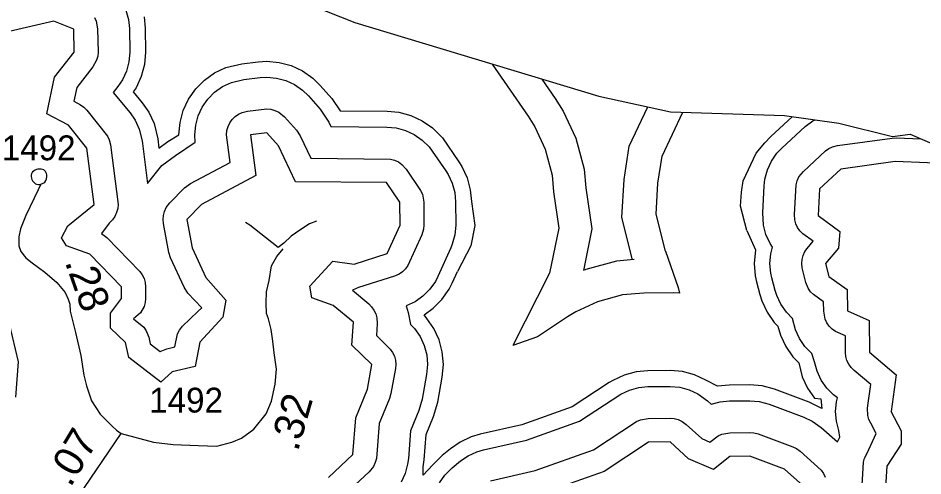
# Model space of a CAD drawing. Extents: x 2290615 to 2522933, y 819489 to 1012715.
# Drawn here: x 2334829 to 2339390, y 1002622 to 1004928 of the extents above; entities that cross this region are included whole.
import ezdxf

# ---------------------------------------------------------------- set-up
doc = ezdxf.new("R2010")
doc.units = 0
for name, color, linetype in [('Exist Boundary Political CountyLine', 7, 'Continuous'), ('Exist Hydrographic Buffer Line', 7, 'Continuous'), ('Exist Hydrographic Lake Shore', 7, 'Continuous'), ('Exist Road Non-System Type 51', 7, 'Continuous'), ('Exist Road Secondary Mileage Tenths English Label', 7, 'Continuous'), ('Exist Road Secondary Type 51 Attributed', 7, 'Continuous'), ('Exist Road Secondary Type 51 Number Label', 7, 'Continuous')]:
    doc.layers.add(name, color=color, linetype=linetype)

msp = doc.modelspace()

# ---------------------------------------------------------------- linework, layer by layer
at = {"layer": 'Exist Boundary Political CountyLine'}
msp.add_lwpolyline([(2330373.6, 1005020.9), (2330767.9, 1004732.6), (2330966.6, 1004567.9), (2331266.3, 1004453), (2331687.1, 1004312.6), (2332337.5, 1004134), (2332809.4, 1004063.8), (2333121.9, 1004031.9), (2333319.5, 1004063.8), (2333472.6, 1004121.2), (2333680.6, 1004302.5), (2333839.2, 1004513.6), (2333928.5, 1004596.6), (2334987.5, 1005177.4), (2335325, 1005279.3), (2335586.4, 1005279.3), (2336526.9, 1004906), (2337756.7, 1004534.6), (2338117.9, 1004456.2), (2338691.8, 1004437), (2338966, 1004398.8), (2339237, 1004331.8), (2339326.3, 1004344.5), (2339485.7, 1004274.3)], dxfattribs=at)
at = {"layer": 'Exist Hydrographic Buffer Line'}
for points in [[(2335372.8, 1004967.6), (2335385.5, 1004920.6), (2335389.9, 1004876.8), (2335391.9, 1004757.2), (2335387.6, 1004708.6), (2335374.9, 1004661.4), (2335354.4, 1004617.2), (2335331.8, 1004583.9), (2335308.6, 1004554.5), (2335393.1, 1004450.6), (2335418.4, 1004413.9), (2335438.9, 1004369.7), (2335453.6, 1004310), (2335481.3, 1004096), (2335554.1, 1004185.4), (2335622.2, 1004236.1), (2335722.2, 1004304.2), (2335719.8, 1004340.7), (2335724.1, 1004389.3), (2335736.8, 1004436.5), (2335757.3, 1004480.6), (2335785.4, 1004520.6), (2335819.8, 1004555.2), (2335859.8, 1004583.2), (2335904.1, 1004603.8), (2335966.3, 1004618.6), (2336049.3, 1004628.7), (2336082.7, 1004630.6), (2336131.3, 1004626.4), (2336178.5, 1004613.8), (2336222.8, 1004593.2), (2336262.8, 1004565.1), (2336292.3, 1004536.5), (2336351.3, 1004470), (2336394.6, 1004404.8), (2336405.3, 1004382.3), (2336688.2, 1004379.8), (2336734.4, 1004375.5), (2336781.5, 1004362.8), (2336825.8, 1004342.2), (2336865.8, 1004314.2), (2336900.3, 1004279.7), (2336916.7, 1004258.3), (2336984.5, 1004159.2), (2336996.4, 1004140.8), (2337016.9, 1004096.5), (2337029.7, 1004049.3), (2337033.8, 1004003.2), (2337034.8, 1003885.9), (2337030.7, 1003837.3), (2337017.8, 1003790.1)], [(2335213.7, 1004932), (2335222.5, 1004913), (2335229.7, 1004873.9), (2335231.8, 1004757.2), (2335230.1, 1004736.3), (2335224.6, 1004716.1), (2335206.1, 1004682.9), (2335124.5, 1004579.4), (2335109.7, 1004509.8), (2335142.8, 1004492.1), (2335160, 1004480.1), (2335175.8, 1004463.9), (2335279.7, 1004333.9), (2335288.6, 1004315), (2335294.9, 1004289.4), (2335332.8, 1003989.7), (2335331, 1003968.9), (2335325.7, 1003948.6), (2335316.9, 1003929.7), (2335304.8, 1003912.5), (2335288.1, 1003896.2), (2335249.8, 1003843.3), (2335275.6, 1003823.5), (2335442.8, 1003652.4), (2335454.9, 1003635.3), (2335463.7, 1003616.5), (2335469, 1003596.2), (2335470.8, 1003575.3), (2335470.8, 1003516.2), (2335469, 1003495.4), (2335463.7, 1003475.2), (2335446, 1003443.3), (2335410.4, 1003413.6), (2335462.8, 1003371), (2335474.7, 1003353.9), (2335487.9, 1003320.5)], [(2335464.3, 1004934.4), (2335469.8, 1004878.1), (2335471.9, 1004757.2), (2335466.3, 1004694.7), (2335450.1, 1004634), (2335423.5, 1004577.1), (2335409.7, 1004556.8), (2335455.1, 1004501.1), (2335487.7, 1004453.9), (2335514.1, 1004397.1), (2335532.8, 1004320.4), (2335539.1, 1004272.8), (2335584.2, 1004306.8), (2335639.8, 1004340.7), (2335645.3, 1004403.1), (2335661.5, 1004463.8), (2335688, 1004520.6), (2335724.1, 1004572), (2335768.4, 1004616.4), (2335819.8, 1004652.4), (2335876.6, 1004679), (2335956.8, 1004698.1), (2336039.9, 1004708.1), (2336082.7, 1004710.7), (2336145.3, 1004705.2), (2336206.2, 1004689), (2336262.8, 1004662.4), (2336314.2, 1004626.4), (2336352.2, 1004589.6), (2336411, 1004523.1), (2336451.8, 1004461.9), (2336689.1, 1004459.7), (2336748.3, 1004454.2), (2336809, 1004438.1), (2336865.8, 1004411.5), (2336917.3, 1004375.5), (2336967.8, 1004324.9)], [(2337218.4, 1004697.2), (2337399.3, 1004434), (2337432.9, 1004380.7), (2337485.5, 1004267.4), (2337520.7, 1004137.7), (2337528.5, 1004053.5), (2337555.2, 1003871), (2337508.4, 1003642.8), (2337323, 1003279.4)], [(2337469.6, 1004621.3), (2337536.4, 1004524.2), (2337577.2, 1004459.2), (2337640.2, 1004323.8), (2337682.6, 1004167), (2337691.4, 1004072.9), (2337721.6, 1003866.3), (2337678.7, 1003657)], [(2335487.9, 1003320.5), (2335495.2, 1003287.4), (2335545.9, 1003249.8), (2335577.9, 1003262.6), (2335618.9, 1003272.5), (2335633, 1003337.2), (2335641.9, 1003356.1), (2335657, 1003377), (2335735.6, 1003450.5), (2335755.7, 1003469.3), (2335685.1, 1003542.7), (2335665.9, 1003572.3), (2335597.8, 1003720.5), (2335588.8, 1003748.3), (2335561.5, 1003893.1), (2335559.8, 1003913.9), (2335561.5, 1003934.7), (2335567, 1003954.9), (2335575.8, 1003973.9), (2335594.3, 1003998), (2335668.3, 1004073.3), (2335697.4, 1004095), (2335897.1, 1004201.7), (2335879.9, 1004340.7), (2335881.6, 1004361.5), (2335887.1, 1004381.7), (2335895.9, 1004400.7), (2335907.8, 1004417.8), (2335922.6, 1004432.6), (2335939.8, 1004444.7), (2335958.9, 1004453.4), (2335985.5, 1004459.8), (2336082.7, 1004470.7), (2336103.6, 1004468.9), (2336123.7, 1004463.4), (2336142.8, 1004454.6), (2336172.5, 1004430.3), (2336231.6, 1004363.8), (2336250, 1004335.9), (2336303.8, 1004223.2), (2336706.5, 1004218), (2336726.8, 1004212.5), (2336745.9, 1004203.7), (2336763.1, 1004191.7), (2336784.8, 1004167.6), (2336857.8, 1004060.7), (2336866.6, 1004041.8), (2336873.8, 1004001.8), (2336874.8, 1003885.9), (2336873, 1003865.1), (2336864.2, 1003836.5), (2336793.8, 1003682.2), (2336781.7, 1003665), (2336767.2, 1003650.2), (2336749.8, 1003638.2), (2336726.4, 1003627.8), (2336544.5, 1003571.1), (2336513.9, 1003557.5), (2336596.2, 1003488.8), (2336610.9, 1003474), (2336622.8, 1003456.9), (2336631.6, 1003438), (2336637.2, 1003417.8), (2336638.6, 1003389.7), (2336635.1, 1003329.7), (2336704.8, 1003261.3), (2336716.9, 1003244.2), (2336725.6, 1003225.3)], [(2337926.6, 1003711), (2337871.9, 1003924), (2337883.8, 1004115.3), (2337909.7, 1004283.7), (2338002.5, 1004481.2)], [(2338092.6, 1003753.7), (2338044.6, 1003940.4), (2338054.4, 1004096.9), (2338075.4, 1004233.3), (2338178.9, 1004454.2)], [(2336952.3, 1002586.7), (2336980.4, 1002626.7), (2337017.1, 1002663.1), (2337059.2, 1002697.5), (2337096.9, 1002723.7), (2337141.2, 1002744.3), (2337175.4, 1002754.3), (2337391.2, 1002802.9), (2337658.3, 1002897.4), (2337866.9, 1003034.4), (2337911.2, 1003055), (2337958.3, 1003067.6), (2338003.6, 1003071.9), (2338115.8, 1003073.2), (2338164.4, 1003069), (2338211.6, 1003056.2), (2338255.9, 1003035.6), (2338304.7, 1003000.1), (2338322.7, 1002983.7), (2338368.4, 1002996), (2338414.4, 1003000.2), (2338516.9, 1003001.1), (2338565.3, 1002996.8), (2338614.3, 1002983.6), (2338789.4, 1002918.6), (2338831.9, 1002898.6), (2338876.6, 1002866.5), (2338959.4, 1002793.9), (2338971.1, 1002818), (2338966.8, 1002851.7), (2338954.1, 1002898.8), (2338950, 1002947.5), (2338954.1, 1002996.1), (2338959.4, 1003015.6), (2338939.9, 1003030.4), (2338905.5, 1003064.9), (2338877.4, 1003104.8), (2338856.9, 1003149.1), (2338844.2, 1003196.2), (2338829.8, 1003239.2), (2338795.4, 1003273.7), (2338767.5, 1003313.7), (2338747, 1003358), (2338733, 1003415.4), (2338701.4, 1003447.2), (2338673.3, 1003487.2), (2338652.8, 1003531.5), (2338645.1, 1003556.1), (2338628, 1003620.9), (2338623.1, 1003643.3), (2338618.8, 1003691.9), (2338623.1, 1003740.6), (2338632.3, 1003775), (2338619.4, 1003793.4), (2338598.9, 1003837.7), (2338586.2, 1003884.9), (2338582.3, 1003947.9), (2338589.3, 1004082.7), (2338593.2, 1004116.9), (2338605.9, 1004164), (2338626.4, 1004208.2), (2338654.3, 1004248.2), (2338678.1, 1004273.1), (2338795.8, 1004382.4), (2338835.8, 1004410.4), (2338846.5, 1004415.4)], [(2338502.1, 1003858.8), (2338470.8, 1003980.8), (2338475.2, 1004051.5), (2338484.1, 1004108.9), (2338549.1, 1004247.6), (2338549.1, 1004247.6), (2338593.2, 1004299.7), (2338623.3, 1004331.7), (2338731.1, 1004431.6)], [(2336967.8, 1004324.9), (2337050.6, 1004204.5), (2337065.5, 1004180.8), (2337092, 1004123.9), (2337108.4, 1004063.3), (2337113.9, 1004003.9), (2337131.6, 1003883.1), (2337110.9, 1003782), (2337044.4, 1003651.8)], [(2339082.2, 1002545.6), (2339090.6, 1002691.6), (2339096.2, 1002711.8), (2339108.5, 1002736.5), (2339153.4, 1002835.1), (2339126.7, 1002887.8), (2339117.1, 1002906.4), (2339111.5, 1002926.7), (2339110.9, 1002963.5), (2339114.4, 1002988.9), (2339127.1, 1003082.6), (2339042.6, 1003152.9), (2339027.9, 1003167.8), (2339015.8, 1003184.9), (2339007.2, 1003203.8), (2339001.6, 1003224.1), (2338999.8, 1003244.1), (2338999.4, 1003327.2), (2338950, 1003349.8), (2338932.5, 1003361.8), (2338917.8, 1003376.5), (2338905.9, 1003393.7), (2338897.1, 1003412.6), (2338889.9, 1003451.5), (2338889.1, 1003499.2), (2338838.6, 1003535.3), (2338823.9, 1003550), (2338811.8, 1003567.2), (2338799.9, 1003596.7), (2338780.6, 1003671.1), (2338779, 1003691.9), (2338780.6, 1003712.7), (2338786.1, 1003733), (2338794.9, 1003752), (2338806.6, 1003768.6), (2338836.4, 1003804.3), (2338784.7, 1003841.5), (2338769.9, 1003856.4), (2338757.8, 1003873.5), (2338749, 1003892.3), (2338743.7, 1003912.6), (2338742, 1003939.7), (2338750.7, 1004089.1), (2338756.2, 1004109.3), (2338764.8, 1004128.3), (2338787.2, 1004156), (2338898.5, 1004259.9), (2338915.9, 1004271.9), (2338934.8, 1004280.7), (2338959.6, 1004286.9), (2339234.6, 1004324.3), (2339255.7, 1004325.4), (2339380.9, 1004320.5)], [(2338502.1, 1003858.8), (2338523.7, 1003810.3), (2338546.4, 1003761.6), (2338538.8, 1003691.9), (2338544.4, 1003629.5), (2338550.5, 1003600.5), (2338567.5, 1003535.8), (2338577.6, 1003504.1), (2338604, 1003447.2), (2338640.1, 1003395.8), (2338659.2, 1003376.6), (2338671.7, 1003330.5), (2338698.2, 1003273.7), (2338734, 1003222.3), (2338764.4, 1003191.9), (2338781.6, 1003121.8), (2338808.1, 1003064.9), (2338844.2, 1003013.5), (2338875.3, 1003009.9), (2338880, 1002961.8), (2338817.1, 1002993.5), (2338642.2, 1003058.5), (2338579.4, 1003075.5), (2338516.9, 1003081.1), (2338413.5, 1003080.1), (2338354.3, 1003074.7), (2338295.8, 1003104.9), (2338239, 1003131.5), (2338178.4, 1003147.7), (2338115.8, 1003153.1), (2338002.6, 1003151.9), (2337944.4, 1003146.5), (2337883.7, 1003130.3), (2337826.9, 1003103.7), (2337808.6, 1003092.4), (2337622.5, 1002969.6), (2337368.8, 1002879.9), (2337157.8, 1002832.3), (2337113.5, 1002819.5), (2337056.9, 1002792.9), (2337008.3, 1002759.3), (2336966.3, 1002724.9), (2336919.1, 1002678), (2336871.1, 1002626.7)], [(2337017.8, 1003790.1), (2337010.2, 1003770.5), (2336945.2, 1003626.8), (2336932.3, 1003602.2), (2336904.4, 1003562.2)], [(2338092.6, 1003753.7), (2338156.1, 1003571.3), (2338162.2, 1003542.5), (2338130.7, 1003545.2), (2337982.3, 1003543.6), (2337875.2, 1003533.6), (2337749.1, 1003500), (2337640.3, 1003449.1), (2337597.7, 1003422.8), (2337446.6, 1003323.1), (2337323, 1003279.4)], [(2337935.1, 1003711.8), (2337844.8, 1003703.4), (2337690.1, 1003662.1), (2337683.4, 1003658.9)], [(2336871.1, 1002626.7), (2336871.4, 1002668), (2336875.9, 1002703.3), (2336885.7, 1002830.8), (2336922.8, 1002921.7), (2336943.9, 1002993.7), (2336966.9, 1003119.4), (2336972.9, 1003184.2), (2336967.3, 1003246.7), (2336951.1, 1003307.3), (2336924.7, 1003364.2), (2336888.6, 1003415.6), (2336875.7, 1003434.4), (2336921.4, 1003466.5), (2336965.7, 1003510.7), (2337001.6, 1003562.2), (2337017.8, 1003593.9), (2337044.4, 1003651.8)], [(2336904.4, 1003562.2), (2336869.9, 1003527.7), (2336829.9, 1003499.7), (2336785.6, 1003479.1), (2336794.7, 1003445.5), (2336807.4, 1003385.7), (2336827.3, 1003364.2), (2336855.4, 1003324.3), (2336875.9, 1003280), (2336888.6, 1003232.8), (2336892.9, 1003184.2), (2336888.4, 1003133.9), (2336865.4, 1003008.2), (2336848.8, 1002952.2), (2336806.6, 1002849.6), (2336796.1, 1002709.3), (2336792.6, 1002681.9), (2336779.9, 1002634.8), (2336759.4, 1002590.5)], [(2336725.6, 1003225.3), (2336731.1, 1003205), (2336732.9, 1003184.2), (2336730.9, 1003162.6), (2336707.9, 1003036.9), (2336701, 1003012.9), (2336649.1, 1002886.9), (2336635.1, 1002709.7), (2336629.6, 1002689.4), (2336620.8, 1002670.5), (2336599, 1002643.2), (2336505.3, 1002554.8)], [(2337210.7, 1002598.3), (2337435.7, 1002648.9), (2337730.1, 1002753.1), (2337946.8, 1002895.9), (2337965.9, 1002904.7), (2338005.3, 1002911.9), (2338115.8, 1002913.1), (2338136.5, 1002911.4), (2338156.8, 1002905.9), (2338175.9, 1002897.1), (2338196.6, 1002881.9), (2338274.9, 1002810.5), (2338315.5, 1002793), (2338357, 1002824.1), (2338375.8, 1002832.9), (2338415.8, 1002840.1), (2338516.9, 1002841), (2338537.6, 1002839.2), (2338558.7, 1002833.6), (2338733.6, 1002768.6), (2338751.9, 1002759.9), (2338771.2, 1002746.2), (2338877, 1002651.6), (2338888.9, 1002634.5), (2338897.7, 1002615.5)]]:
    msp.add_lwpolyline(points, dxfattribs=at)
at = {"layer": 'Exist Hydrographic Lake Shore'}
for points in [[(2336530.8, 1002914.9), (2336589.8, 1003058.5), (2336612.8, 1003184.2), (2336511.9, 1003281.7), (2336518.9, 1003396.9), (2336417.8, 1003481.4), (2336308.9, 1003519.7), (2336299.9, 1003578.3), (2336415.9, 1003704.6), (2336523.8, 1003689.3), (2336689.9, 1003742.1), (2336754.9, 1003885.9), (2336753.9, 1004000.7), (2336685.8, 1004099.8), (2336227.9, 1004103.9), (2336141.8, 1004284.2), (2336082.7, 1004350.6), (2335999.9, 1004340.7), (2336026.7, 1004134.9), (2335753.8, 1003989.1), (2335679.8, 1003913.9), (2335706.9, 1003770.5), (2335774.9, 1003622.3), (2335875.8, 1003508.4), (2335860.9, 1003422.4), (2335745.8, 1003296.2), (2335721.8, 1003173.7), (2335605.8, 1003145.9), (2335547.9, 1003094.3), (2335387.8, 1003219.2), (2335370.8, 1003293.8), (2335294.9, 1003366.2), (2335293.9, 1003441.6), (2335350.9, 1003516.2), (2335350.9, 1003575.3), (2335189.9, 1003739.4), (2335072.8, 1003780.5), (2335047.8, 1003822.1), (2335079.8, 1003882.6), (2335212.9, 1003989.7), (2335175.8, 1004274), (2335082.9, 1004388.3), (2334973.8, 1004446.2), (2335012.8, 1004631.6), (2335111.8, 1004757.2), (2335109.7, 1004871.9), (2335009.9, 1004913.7), (2334784.7, 1004861.7)], [(2340211.6, 1003907.3), (2340178.8, 1003918.8), (2339951.8, 1004047.3), (2339575.8, 1004192.8), (2339250.8, 1004205.5), (2338975.8, 1004167.9), (2338868.8, 1004068.3), (2338861.8, 1003933.5), (2338971.9, 1003852.7), (2338963.9, 1003770.2), (2338898.9, 1003691.9), (2338915.9, 1003627.2), (2339007.8, 1003561.9), (2339009.8, 1003453.6), (2339118.9, 1003405.7), (2339120, 1003244.9), (2339254.9, 1003132.2), (2339229.9, 1002947.5)], [(2334768.7, 1003452.8), (2334829.9, 1003196.1), (2334815.9, 1003018.2)], [(2338605.9, 1000824.1), (2338731, 1000858.7), (2338829, 1001026.8), (2338836, 1001109.2), (2338976, 1001252.9), (2339007, 1001401.9), (2339065, 1001469.9), (2339312.9, 1001588.4), (2339353.9, 1001655.8), (2339343.9, 1001783.4), (2339284.8, 1001863.2), (2339283, 1002073), (2339346.9, 1002223.4), (2339353.9, 1002332.2), (2339202, 1002539.2), (2339208.9, 1002670.8), (2339281.9, 1002782.2), (2339281.9, 1002847.7), (2339229.9, 1002947.5)], [(2336393, 1002613.7), (2336516.8, 1002730.5), (2336530.8, 1002914.9)], [(2338784.9, 1002574.4), (2338691.8, 1002656.1), (2338516.9, 1002721.1), (2338416.8, 1002720.2), (2338333.8, 1002654.4), (2338208.9, 1002708.4), (2338115.8, 1002793.2), (2338006.9, 1002791.9), (2337783.8, 1002644.8), (2337468.9, 1002533.4)]]:
    msp.add_lwpolyline(points, dxfattribs=at)
at = {"layer": 'Exist Road Non-System Type 51'}
for points in [[(2334931, 1004089.9), (2334939.6, 1004090.9), (2334959.5, 1004098.5), (2334964, 1004101.9), (2334969.4, 1004109.8), (2334972.4, 1004119.3), (2334974.2, 1004129.9), (2334974.1, 1004138.6), (2334972.3, 1004146.4), (2334966.7, 1004156), (2334962.5, 1004160.6), (2334958.2, 1004163.5), (2334945.2, 1004167), (2334934.6, 1004167.6), (2334929, 1004167), (2334921.9, 1004165.4), (2334915.3, 1004162.7), (2334910.2, 1004159.4), (2334902.4, 1004153.5), (2334899.1, 1004149.3), (2334897.1, 1004145.7), (2334894.7, 1004136.7), (2334894.5, 1004131.6), (2334896.7, 1004121.5), (2334898.6, 1004115.9), (2334901.9, 1004109.2), (2334905, 1004105.6), (2334909.5, 1004100.2), (2334912.7, 1004097.5), (2334917.1, 1004093.7), (2334921.9, 1004091.6), (2334931, 1004089.9)], [(2336140.6, 1003772.5), (2336076.1, 1003823.7), (2335997.3, 1003884.9), (2335975.1, 1003898.6)], [(2336140.6, 1003772.5), (2336076.1, 1003823.7), (2335997.3, 1003884.9), (2335975.1, 1003898.6)], [(2336333.1, 1003904.7), (2336297.2, 1003892.5), (2336249.5, 1003859.9), (2336205.9, 1003829.3), (2336168.3, 1003794.9), (2336140.6, 1003772.5)], [(2336333.1, 1003904.7), (2336297.2, 1003892.5), (2336249.5, 1003859.9), (2336205.9, 1003829.3), (2336168.3, 1003794.9), (2336140.6, 1003772.5)]]:
    msp.add_lwpolyline(points, dxfattribs=at)
at = {"layer": 'Exist Road Secondary Type 51 Attributed'}
msp.add_line((2335120.2, 1002500.1), (2335347.8, 1002836), dxfattribs=at)
for points in [[(2334944.4, 1004091.2), (2334929.3, 1004064), (2334868.2, 1003933.7), (2334840.3, 1003867.7), (2334832.7, 1003827), (2334832.7, 1003781.3), (2334842.8, 1003753.4), (2334868.2, 1003720.4), (2334899.9, 1003695.7), (2334964.4, 1003648.4), (2335025, 1003597.2), (2335065.5, 1003545.7), (2335081.9, 1003511.9), (2335090.3, 1003488.1), (2335090.6, 1003452.1), (2335118.1, 1003344.3), (2335145.5, 1003228.6), (2335159.9, 1003129.2), (2335173, 1003075.8), (2335198.3, 1003000.8), (2335242.4, 1002933.2), (2335303.8, 1002872.3), (2335324.9, 1002852.6), (2335347.8, 1002836)], [(2335347.8, 1002836), (2335511.5, 1002791.7), (2335610.9, 1002781.3), (2335736.8, 1002775.5), (2335830.8, 1002772.5), (2335906.7, 1002791.5), (2335954.5, 1002812), (2336017.8, 1002856.9), (2336079.9, 1002935), (2336105.9, 1002998.2), (2336125, 1003084.5), (2336132, 1003160.6), (2336119.8, 1003242.8), (2336112.2, 1003301.2), (2336104.6, 1003359.6), (2336091.9, 1003413), (2336081.8, 1003440.9), (2336079.2, 1003491.7), (2336081.8, 1003550.2), (2336094.5, 1003606), (2336107.1, 1003679.7), (2336132.5, 1003728), (2336165.5, 1003766.1)]]:
    msp.add_lwpolyline(points, dxfattribs=at)

# ---------------------------------------------------------------- texts
at = {"layer": 'Exist Road Secondary Mileage Tenths English Label'}
for s, rotation, p in [('.28', 289.363, (2335063.4, 1003700)), ('.32', 73.8124, (2336238.8, 1002741.4)), ('.07', 59.0759, (2335092.6, 1002560.7))]:
    msp.add_text(s, height=150, rotation=rotation, dxfattribs=at).set_placement(p)
at = {"layer": 'Exist Road Secondary Type 51 Number Label'}
for p in [(2334746.8, 1004212.5), (2335489.8, 1002941.5)]:
    msp.add_text('1492', height=125, dxfattribs=at).set_placement(p)

doc.saveas('drawing.dxf')
